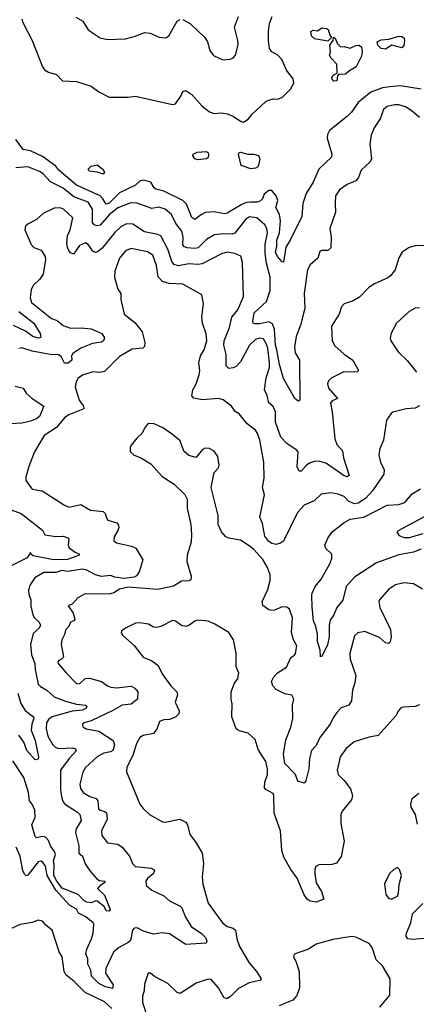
# Model space of a CAD drawing. Extents: x 1690054 to 1842981, y 782881 to 914114.
# Tile 626 of 656: x 1795691 to 1798373, y 879364 to 886014. Entities that reach past the tile are written whole.
import ezdxf

# ---------------------------------------------------------------- set-up
doc = ezdxf.new("R2010")
doc.units = 0

msp = doc.modelspace()

# ---------------------------------------------------------------- linework, layer by layer
at = {"layer": '0CON10XD'}
for points in [[(1795705, 886020), (1795711.9, 885995), (1795775.5, 885875), (1795845, 885696.2), (1795858.6, 885675), (1795885, 885660.5), (1795940, 885645), (1795981.2, 885601.2), (1796075, 885596.9), (1796174.5, 885564.5), (1796225, 885528.1), (1796295, 885490), (1796425, 885491.4), (1796475, 885498.6), (1796725, 885441.2), (1796745, 885446.7), (1796781.2, 885498.8), (1796795, 885530), (1796815, 885536.2), (1796855, 885510), (1796925, 885430.8), (1796975, 885391.2), (1797005, 885380), (1797055, 885384.2), (1797095, 885378), (1797135, 885363.8), (1797185, 885330), (1797205, 885323.3), (1797237, 885343), (1797263, 885377), (1797355, 885461.2), (1797375, 885471.2), (1797405, 885478.8), (1797435, 885478), (1797465, 885488.8), (1797521.2, 885545), (1797543.8, 885585), (1797540, 885615), (1797495, 885673.3), (1797462.9, 885745), (1797437.5, 885775), (1797395, 885797.1), (1797379.4, 885820.6), (1797372.4, 885875), (1797373.1, 885935), (1797381.2, 885988.8), (1797399.2, 886035)], [(1796071.1, 886031.1), (1796118.8, 886005), (1796153.8, 885945), (1796235, 885892.5), (1796285, 885881.4), (1796405.5, 885884.5), (1796475, 885902.9), (1796535, 885928), (1796574.1, 885924.1), (1796635, 885896), (1796678.3, 885891.7), (1796699.2, 885905), (1796755.6, 886004.4), (1796775, 886015.8)], [(1796795, 886015.8), (1796845, 885985.8), (1796943.3, 885895), (1796961.2, 885865), (1796976.4, 885806.4), (1797002.5, 885772.5), (1797063.9, 885743.9), (1797115, 885748), (1797135, 885756.2), (1797150, 885775), (1797169.2, 885845), (1797167.1, 885875), (1797142.9, 885965), (1797170, 886035)], [(1797775, 885870), (1797684.4, 885884.4), (1797664.5, 885904.5), (1797658.8, 885935), (1797675, 885944), (1797705, 885938.8), (1797735, 885960), (1797765.9, 885955.9), (1797777.5, 885947.5), (1797788.8, 885908.8), (1797800, 885895), (1797775, 885870)], [(1797815, 885600), (1797803, 885613), (1797802.5, 885625), (1797815, 885642.5), (1797837.5, 885652.5), (1797836.2, 885715), (1797796.7, 885755), (1797786.7, 885775), (1797792.5, 885795), (1797788.3, 885841.7), (1797810, 885875), (1797813.3, 885896.7), (1797825, 885890), (1797840.3, 885850.3), (1797860.5, 885830.5), (1797885, 885832.5), (1797925, 885821.8), (1797965, 885839.7), (1797985, 885841.5), (1798001.5, 885831.5), (1798007.6, 885797.6), (1798001.7, 885768.3), (1797965.6, 885695), (1797920.3, 885669.8), (1797895, 885645.6), (1797846.7, 885643.3), (1797840, 885635), (1797835, 885602.5), (1797815, 885600)], [(1798165, 885815.8), (1798135, 885818.9), (1798112.6, 885842.6), (1798108.5, 885865), (1798135, 885878.8), (1798187.8, 885882.2), (1798255, 885902.2), (1798275, 885900.4), (1798290.4, 885890.4), (1798293.8, 885875), (1798289.4, 885840.6), (1798275, 885824.3), (1798207.3, 885842.7), (1798165, 885815.8)], [(1798405, 885544.2), (1798265, 885566.6), (1798195, 885562), (1798143.6, 885553.6), (1798065, 885525.1), (1797980.5, 885455), (1797935, 885390), (1797907.9, 885362.1), (1797786.9, 885265), (1797772.1, 885237.9), (1797770, 885215), (1797801.8, 885105), (1797800.5, 885085), (1797712.7, 885005), (1797675, 884918.1), (1797629.2, 884840.9), (1797606.3, 884773.6), (1797598.2, 884685), (1797520, 884525), (1797491.4, 884478.6), (1797475, 884377.5), (1797465, 884380), (1797435, 884414.4), (1797420.7, 884445), (1797430, 884485), (1797428.8, 884525), (1797448.3, 884575), (1797455.5, 884655), (1797447.5, 884697.5), (1797423.3, 884745), (1797436.2, 884793.8), (1797425.2, 884825), (1797395, 884860), (1797375, 884860), (1797345, 884836.7), (1797333.1, 884805), (1797319.1, 884790.9), (1797297, 884783), (1797252.4, 884782.4), (1797225, 884779.3), (1797194, 884766), (1797095, 884707.2), (1797075, 884704.2), (1797005.7, 884715.7), (1796948.5, 884711.5), (1796920.3, 884699.7), (1796875, 884664.2), (1796855, 884678), (1796817.9, 884767.9), (1796795, 884792.7), (1796665, 884856.2), (1796610.6, 884870.6), (1796599.4, 884879.4), (1796577.4, 884917.4), (1796531.4, 884931.4), (1796505, 884925.2), (1796473.3, 884896.7), (1796365, 884844.4), (1796295, 884775.8), (1796275, 884768.4), (1796254.1, 884805), (1796235, 884824.4), (1796076.1, 884896.1), (1795955, 884999), (1795934.4, 885025), (1795845, 885091.2), (1795765, 885127.6), (1795715, 885137.3), (1795665.8, 885205.8)], [(1798395, 885353.3), (1798345, 885397.5), (1798298.8, 885425), (1798255, 885440), (1798225, 885439.4), (1798175, 885427.5), (1798151.7, 885408.3), (1798127.5, 885345), (1798088.6, 885285), (1798067.8, 885235), (1798057.8, 885175), (1798070, 885075), (1798061.2, 885055), (1798001.2, 884998.8), (1797981.2, 884948.8), (1797964.2, 884925.8), (1797905, 884901.4), (1797854.2, 884865), (1797827.1, 884825), (1797824.4, 884774.4), (1797827.5, 884715), (1797788, 884605), (1797797.8, 884545), (1797795.5, 884474.5), (1797775, 884455.8), (1797735, 884456.2), (1797720.7, 884449.3), (1797707.3, 884402.7), (1797655, 884358), (1797637.1, 884325), (1797615.5, 884165), (1797619.2, 884065), (1797589.3, 883950.7), (1797559.6, 883875), (1797548.2, 883805), (1797554.7, 883764.7), (1797583.6, 883715), (1797585.7, 883444.3), (1797575, 883438.8), (1797550.8, 883455), (1797475, 883590.8), (1797447.6, 883685), (1797430.8, 883785), (1797421.7, 883815), (1797413.4, 883923.4), (1797400.1, 883960.1), (1797375, 883973.8), (1797315, 883960.7), (1797280.5, 883960.5), (1797270, 883965), (1797266.9, 883976.9), (1797275.4, 884035), (1797359.2, 884110.8), (1797385.2, 884185), (1797385.8, 884275.8), (1797359.2, 884369.2), (1797350.5, 884435), (1797351.8, 884498.2), (1797366.7, 884575), (1797361.8, 884605), (1797347.8, 884627.7), (1797295, 884676.5), (1797245, 884682.5), (1797218.1, 884665), (1797145, 884571.8), (1797125, 884565.3), (1797065, 884568.9), (1797008.8, 884561.2), (1796955, 884530), (1796896.8, 884473.2), (1796875, 884468.7), (1796822.6, 884472.6), (1796805, 884479.2), (1796793.7, 884493.7), (1796796, 884545), (1796787.8, 884585), (1796747.6, 884637.6), (1796718, 884698), (1796675.2, 884735.2), (1796632.8, 884747.2), (1796585, 884738.5), (1796477.5, 884777.5), (1796435, 884775.3), (1796355, 884743.3), (1796295, 884695.7), (1796235, 884626.2), (1796215, 884622.4), (1796195, 884629.6), (1796184.2, 884644.2), (1796183.2, 884735), (1796155, 884782.1), (1796057.4, 884817.4), (1795985, 884876.3), (1795898.4, 884918.4), (1795846.7, 884975), (1795825, 884989.6), (1795745, 885021.1), (1795665, 885014.5)], [(1796895, 885068.5), (1796875, 885075.7), (1796861.4, 885095), (1796864.6, 885105.4), (1796891.1, 885118.9), (1796953.3, 885123.3), (1796964.4, 885115), (1796968, 885102), (1796965, 885083.3), (1796955, 885074.3), (1796895, 885068.5)], [(1797255, 885007.3), (1797189.2, 885029.2), (1797170, 885105), (1797174.3, 885115.7), (1797185, 885118.8), (1797233.6, 885106.4), (1797275, 885105.8), (1797305, 885096), (1797314.2, 885075), (1797309.1, 885040.9), (1797300.3, 885019.7), (1797285, 885010.6), (1797255, 885007.3)], [(1796255, 884970), (1796215, 884984), (1796160.6, 884990.6), (1796153.6, 885005), (1796175, 885026.1), (1796215.7, 885035), (1796252.5, 885005), (1796263.8, 884985), (1796255, 884970)], [(1798428.3, 884488.3), (1798365, 884486.7), (1798323.9, 884476.1), (1798276.4, 884443.6), (1798254.1, 884405.9), (1798230, 884325), (1798198.8, 884285), (1798179.3, 884270.7), (1798089.8, 884230.2), (1798050.8, 884205), (1797989.8, 884140.2), (1797946.7, 884115), (1797885, 884096), (1797866, 884075), (1797850.8, 884025), (1797800, 883945), (1797804, 883845), (1797821.3, 883811.3), (1797885.8, 883755), (1797944.7, 883714.7), (1797981.2, 883645), (1797973.9, 883636.1), (1797957, 883633), (1797883.3, 883635), (1797797.9, 883592.1), (1797780, 883575), (1797771.4, 883555), (1797778.6, 883525), (1797840, 883455), (1797805, 883440.8), (1797791.9, 883425), (1797803.8, 883365), (1797822.6, 883182.6), (1797835.8, 883145.8), (1797873.2, 883103.2), (1797881.1, 883055), (1797918.6, 882935), (1797905, 882927.1), (1797885, 882933.6), (1797766.7, 883016.7), (1797715, 883032.7), (1797685, 883030.4), (1797651.8, 883018.2), (1797627.3, 883002.7), (1797595, 882964.2), (1797580, 882965), (1797567.1, 882995), (1797573.3, 883095), (1797565, 883107.8), (1797499.2, 883149.1), (1797456.8, 883195), (1797420.3, 883295), (1797421.5, 883365), (1797405, 883402.2), (1797375, 883427.1), (1797363.4, 883475), (1797346, 883515), (1797357.6, 883595), (1797379.3, 883665), (1797380.5, 883699.5), (1797369, 883795), (1797358.2, 883828.2), (1797338.8, 883858.8), (1797315, 883864.1), (1797285, 883854.1), (1797245, 883815.3), (1797185, 883703.3), (1797155, 883672.1), (1797135, 883662.3), (1797105, 883659.4), (1797087.2, 883677.2), (1797087, 883753), (1797071.6, 883815), (1797074.3, 883845), (1797109.7, 883935), (1797125.6, 884005), (1797165, 884054.2), (1797203.3, 884145), (1797197.3, 884375), (1797186.8, 884416.8), (1797146.7, 884435), (1797095, 884444.6), (1797055, 884433.1), (1796925, 884366.2), (1796895, 884361.2), (1796835, 884365.3), (1796765, 884352.2), (1796735, 884360), (1796720.1, 884380.1), (1796692.6, 884465), (1796645, 884553.5), (1796625, 884564.6), (1796535, 884581.2), (1796455, 884633.8), (1796414.1, 884635.9), (1796374.1, 884615.9), (1796333.5, 884576.5), (1796249.2, 884470.8), (1796215, 884444.4), (1796202.4, 884442.4), (1796185, 884451.9), (1796155, 884496.9), (1796135, 884507.9), (1796095, 884488.2), (1796055, 884430.8), (1796035, 884440), (1796022.5, 884455), (1796013.1, 884475), (1796010.4, 884505), (1796014, 884555), (1796032.3, 884595), (1796051.1, 884675), (1795987.1, 884735), (1795964.6, 884744.6), (1795925, 884742.5), (1795850, 884705), (1795805, 884663.8), (1795745.9, 884634.1)], [(1795745.9, 884634.1), (1795730.5, 884619.5), (1795726.7, 884595), (1795768, 884495), (1795786.7, 884475), (1795835, 884458), (1795863.1, 884415), (1795866.5, 884395), (1795850, 884295), (1795828.1, 884261.9), (1795785, 884220.8), (1795768.6, 884191.4), (1795761.5, 884135), (1795771.1, 884105), (1795905.8, 883995.8), (1795945, 883983.2), (1795985, 883948.2), (1796035, 883930.8), (1796106.9, 883933.1), (1796175, 883925.3), (1796246, 883895), (1796264.4, 883865), (1796256.7, 883845), (1796245, 883837.3), (1796182.4, 883827.6), (1796105, 883796.2), (1796050.1, 883759.9), (1796040.3, 883745), (1796042.7, 883715), (1796019.2, 883695), (1795995, 883694.1), (1795974.2, 883734.3), (1795955, 883749.7), (1795898, 883752), (1795775, 883774.5), (1795705, 883797.5), (1795685.6, 883794.4)], [(1798395, 883406.7), (1798365, 883390), (1798304.2, 883385.8), (1798215, 883363.3), (1798203.3, 883355), (1798171.7, 883308.3), (1798150.8, 883175), (1798126.2, 883115), (1798120, 883075), (1798130.8, 883025), (1798155.8, 882975), (1798154, 882945), (1798077.4, 882832.6), (1798030, 882780), (1797980.3, 882749.7), (1797955.7, 882744.3), (1797915, 882763.3), (1797885, 882792.9), (1797845, 882810), (1797795, 882819.2), (1797730, 882810), (1797682.5, 882765), (1797614.7, 882735.3), (1797570.6, 882685), (1797475, 882491.9), (1797455, 882477.5), (1797425, 882470.4), (1797395, 882476.9), (1797375, 882489.1), (1797349.7, 882525), (1797332.2, 882612.2), (1797314.4, 882655), (1797345.6, 882805), (1797332.9, 882855), (1797343.2, 882916.8), (1797341.1, 883025), (1797313.7, 883173.7), (1797299.1, 883219.1), (1797285, 883241.2), (1797230, 883285), (1797175, 883353.3), (1797148.3, 883368.3), (1797123.3, 883405), (1797067, 883447), (1797035, 883455.5), (1796925, 883447.1), (1796868.9, 883458.9), (1796854.5, 883474.5), (1796860.9, 883515), (1796884.5, 883555), (1796905.3, 883615), (1796908.5, 883645), (1796902.8, 883697.2), (1796913.1, 883745), (1796937.8, 883785), (1796955.5, 883844.5), (1796952.8, 883892.8), (1796926.4, 883965), (1796922.8, 884007.2), (1796934.3, 884095), (1796922.5, 884155), (1796795, 884228.2), (1796702.7, 884232.7), (1796656, 884246), (1796627.5, 884277.5), (1796616.1, 884355), (1796592.2, 884425), (1796555, 884446.6), (1796445, 884468.2), (1796407.1, 884452.9), (1796365.3, 884404.7), (1796334.5, 884315), (1796332.2, 884275), (1796354.2, 884195), (1796375.7, 884165), (1796375.8, 884125), (1796398, 884025), (1796469.8, 883969.8), (1796519.1, 883905), (1796537.1, 883835), (1796534.1, 883805.9), (1796524.1, 883795.9), (1796451.3, 883788.7), (1796365, 883738.9), (1796265, 883639.2), (1796235, 883631.4), (1796185, 883635.7), (1796115, 883614), (1796086.8, 883593.2), (1796072.7, 883567.3), (1796066, 883535), (1796092.9, 883445), (1796121.4, 883405), (1796124, 883385), (1796023.8, 883345), (1795995, 883325.7), (1795940.2, 883259.8), (1795857.5, 883205), (1795790, 883095), (1795753.1, 882996.9), (1795732.5, 882925), (1795733, 882903), (1795774.3, 882844.3), (1795842.6, 882832.6), (1795995, 882736), (1796025, 882721.2), (1796105, 882740.6), (1796170.7, 882700.7), (1796255, 882692), (1796270, 882680), (1796275.6, 882655), (1796288, 882635), (1796346.7, 882615), (1796356, 882605), (1796360.8, 882585), (1796355, 882563.3), (1796329.1, 882520.9), (1796328, 882495), (1796345, 882480.8), (1796447.9, 882457.9), (1796476, 882445), (1796522.5, 882365), (1796499.1, 882285), (1796481.1, 882258.9), (1796465, 882248.9), (1796395, 882240.6), (1796335, 882248.9), (1796305, 882259.8), (1796245, 882252.5), (1796204.4, 882264.4), (1796145.6, 882295.6), (1796115, 882302.5), (1796015, 882288.2), (1795975, 882293.8), (1795935, 882281.5), (1795855, 882280.3), (1795793.3, 882245), (1795762.4, 882197.6), (1795749.5, 882160.5), (1795752.1, 882132.1), (1795767.1, 882095), (1795765.9, 882054.1), (1795780.5, 881995), (1795790.6, 881975), (1795823.1, 881945), (1795830.6, 881925), (1795821.9, 881905), (1795782.2, 881867.8), (1795764, 881795), (1795770, 881725), (1795793.6, 881665), (1795794.5, 881625), (1795816.9, 881526.9), (1795830.7, 881510.7), (1795875, 881485.5), (1795925, 881441.4), (1796001.4, 881411.4), (1796075, 881391.5), (1796135.3, 881385.3), (1796144.3, 881375), (1796140.6, 881365), (1796115, 881350.2), (1796045, 881342.8), (1795909.5, 881305), (1795885, 881287.5), (1795872, 881265), (1795870.9, 881225), (1795880.8, 881175), (1795915, 881117.3), (1795935, 881099.1), (1795955, 881091.1), (1796046.1, 881096.1), (1796068.9, 881088.9), (1796072.5, 881075), (1796025.9, 881024.1), (1795967.3, 880945), (1795967.5, 880815), (1795974, 880765), (1795982.7, 880735), (1795995, 880717.8), (1796082.7, 880662.7), (1796097.3, 880645), (1796105.6, 880605), (1796071.9, 880548.1), (1796068.2, 880525), (1796090.7, 880435), (1796090, 880385), (1796115.8, 880365), (1796133.8, 880313.8), (1796165.5, 880265.5), (1796212.4, 880212.4), (1796230, 880200), (1796266.2, 880195), (1796263.3, 880185), (1796232.5, 880165), (1796217.5, 880145), (1796265, 880101.2), (1796303.3, 880005), (1796295, 879993.8), (1796275, 879994.3), (1796261.2, 880025), (1796215, 880060), (1796205, 880062), (1796175, 880049.4), (1796145, 880054), (1796125, 880064.7), (1796086, 880106), (1795978.7, 880148.7), (1795942.7, 880195), (1795920.7, 880235), (1795925.1, 880305), (1795920.6, 880335), (1795933, 880375), (1795926.7, 880396.6), (1795900.2, 880435), (1795885, 880470), (1795865, 880492.2), (1795845, 880497.7), (1795805, 880489.4), (1795795, 880496.2), (1795773.3, 880575), (1795796, 880625), (1795792.5, 880675), (1795776, 880716), (1795758, 880738), (1795750.8, 880795), (1795718.1, 880895), (1795645, 881009.2)], [(1798395, 884069.2), (1798365, 884065.8), (1798325, 884044), (1798240, 883965), (1798202.3, 883897.7), (1798196.7, 883865), (1798200, 883845), (1798250, 883770), (1798311.7, 883711.7), (1798374.3, 883634.3)], [(1795685, 884043.2), (1795787.3, 883965), (1795830, 883895), (1795832.9, 883867.1), (1795817, 883863), (1795780.5, 883875), (1795730.1, 883910.1), (1795649.5, 883949.5)], [(1795660.2, 883540.2), (1795714.7, 883524.7), (1795735, 883492.2), (1795774.4, 883455), (1795854, 883405), (1795825.2, 883334.8), (1795805, 883318), (1795765, 883302.4), (1795705, 883288.4), (1795555, 883280.4)], [(1798415, 882168), (1798355, 882204), (1798289.7, 882210.3), (1798232.8, 882197.2), (1798184, 882165), (1798124, 882095), (1798120, 882085), (1798126.7, 882045), (1798199.1, 881895), (1798203, 881847), (1798197.3, 881812.7), (1798185, 881800), (1798165, 881806.2), (1798125, 881840.8), (1798025, 881881.4), (1797977, 881873), (1797955, 881853.3), (1797924.2, 881734.2), (1797925.8, 881695), (1797964.5, 881585), (1797957.5, 881535), (1797942.2, 881485), (1797935.5, 881414.5), (1797915.6, 881384.4), (1797864.3, 881365.7), (1797835, 881334), (1797810.9, 881299.1), (1797791.2, 881255), (1797720.7, 881165), (1797695, 881112.2), (1797665, 881079.2), (1797651.1, 881025), (1797645.5, 880955), (1797625, 880872.5), (1797615, 880858), (1797571.7, 880871.7), (1797555.4, 880915.4), (1797485, 880990), (1797474.5, 881054.5), (1797490.3, 881150.3), (1797525, 881236), (1797539.1, 881295), (1797535.5, 881384.5), (1797544.4, 881425), (1797531.3, 881451.3), (1797485, 881461.2), (1797425, 881490.6), (1797402.5, 881515), (1797394, 881545), (1797410, 881575), (1797435, 881603.5), (1797495, 881640), (1797524.5, 881705.5), (1797548.7, 881721.3), (1797555, 881733.3), (1797565.5, 881785), (1797543.3, 881825), (1797528.5, 881875), (1797536.8, 881975), (1797515, 882033.8), (1797496.6, 882046.6), (1797465, 882049.4), (1797415, 882025.6), (1797395, 882022.9), (1797375, 882028), (1797335, 882056.7), (1797330, 882085), (1797368.9, 882165), (1797384.3, 882225.7), (1797385.8, 882265), (1797366.9, 882315), (1797335, 882369.2), (1797275, 882435.7), (1797250, 882455), (1797185, 882498.1), (1797105, 882512.5), (1797085, 882522), (1797055.5, 882555.5), (1797032, 882605), (1797033.8, 882665), (1796986, 882855), (1797006.2, 882955), (1797035, 882987.5), (1797040, 883005), (1797031.2, 883065), (1797005, 883100), (1796975, 883118.8), (1796945, 883121.2), (1796925, 883110), (1796885, 883057.5), (1796835, 883070), (1796800.3, 883100.3), (1796775, 883170), (1796725, 883213.3), (1796662.5, 883255), (1796600, 883285), (1796565, 883287.5), (1796555, 883282.5), (1796533.9, 883256.1), (1796518.3, 883221.7), (1796482.3, 883187.7), (1796445, 883140), (1796437.5, 883125), (1796438.3, 883098.3), (1796460, 883075), (1796513.6, 883053.6), (1796577.5, 883015), (1796655, 882930), (1796735, 882876.2), (1796808.3, 882808.3), (1796823.8, 882775), (1796823.8, 882715), (1796848, 882605), (1796852.9, 882535), (1796850.8, 882485), (1796822.6, 882397.4), (1796822.1, 882355), (1796851.1, 882255), (1796848.9, 882231.1), (1796835.7, 882224.3), (1796785, 882221.9), (1796730.9, 882189.1), (1796625.4, 882164.6), (1796425, 882181.1), (1796365, 882167.3), (1796326.5, 882143.5), (1796295, 882134.6), (1796133.4, 882136.6), (1796085, 882108.6), (1796045, 882067.5), (1796018.6, 882055), (1796052, 882005), (1796063.3, 881965), (1796057.5, 881955), (1796034.7, 881945.3), (1796024, 881916), (1796002.4, 881895), (1795995, 881861.1), (1795975.4, 881825), (1795971.3, 881791.3), (1795987.8, 881712.2), (1795980.6, 881699.4), (1795955, 881686.1), (1795947.7, 881675), (1795950.4, 881665), (1796005, 881602), (1796072.1, 881532.1), (1796095, 881529.2), (1796134.5, 881565.5), (1796163.3, 881566.7), (1796243.8, 881545), (1796285, 881514.2), (1796307.5, 881505), (1796345, 881501.9), (1796445, 881512.9), (1796470.2, 881500.2), (1796488.9, 881475), (1796488.6, 881425), (1796445, 881391.5), (1796384.2, 881385), (1796321, 881349), (1796175, 881278.5), (1796126, 881265), (1796115.8, 881255), (1796118.6, 881238.6), (1796141.2, 881225), (1796225, 881208.2), (1796322.9, 881145), (1796331.4, 881115), (1796321.5, 881078.5), (1796305, 881068.4), (1796260.7, 881059.3), (1796215, 881035.3), (1796135, 880963.1), (1796117.7, 880932.3), (1796098.3, 880851.7), (1796101.7, 880821.7), (1796120, 880795), (1796165, 880766.4), (1796208.9, 880755), (1796218.6, 880738.6), (1796223.6, 880683.6), (1796235, 880674.6), (1796267.1, 880667.1), (1796276.9, 880656.9), (1796281.3, 880615), (1796245, 880536.2), (1796246.7, 880505), (1796284.7, 880454.7), (1796354.5, 880444.5), (1796384.6, 880424.6), (1796433.1, 880365), (1796453.1, 880315), (1796472, 880295), (1796582.4, 880282.4), (1796596, 880275), (1796601.4, 880265), (1796594.4, 880245), (1796555.3, 880214.7), (1796542.8, 880197.2), (1796546.9, 880166.9), (1796584.2, 880135), (1796665, 880096.5), (1796705, 880061.8), (1796775.8, 880025.8), (1796786.5, 880015), (1796811.7, 879951.7), (1796849.5, 879889.5), (1796921.1, 879841.1), (1796946.7, 879815), (1796957, 879793), (1796952.9, 879777.1), (1796815, 879768.1), (1796705, 879840.9), (1796655, 879846.9), (1796595, 879836.5), (1796527.5, 879857.5), (1796485, 879881.4), (1796465, 879878.8), (1796454.6, 879865.4), (1796439.2, 879795), (1796425, 879781.3), (1796358.9, 879745), (1796324.8, 879715.2), (1796273.5, 879605), (1796271.1, 879575), (1796322.5, 879495), (1796318.3, 879471.7), (1796271.7, 879481.7), (1796225, 879503.4), (1796177.3, 879555), (1796171.1, 879595), (1796150.8, 879635), (1796150.8, 879670.8), (1796138.1, 879705), (1796144.6, 879735.4), (1796176.8, 879805)], [(1798405, 882438.9), (1798355, 882417.1), (1798255, 882400.8), (1798104.3, 882345), (1797955, 882248.7), (1797897.9, 882185), (1797877.1, 882092.9), (1797835.6, 882044.4), (1797815.6, 881995), (1797791.4, 881958.6), (1797783.3, 881925), (1797783, 881847), (1797772.1, 881792.1), (1797735, 881713.3), (1797725, 881710), (1797721.9, 881755), (1797705.4, 881815), (1797704.6, 881865.4), (1797693.5, 881915), (1797676.8, 881955), (1797668.4, 882048.4), (1797665.5, 882124.5), (1797669.8, 882140.2), (1797688.9, 882185), (1797728.5, 882235), (1797786.9, 882335), (1797800.9, 882375), (1797801.4, 882405), (1797761.5, 882441.5), (1797755.5, 882465), (1797775, 882512.9), (1797803.5, 882555), (1797885, 882618.6), (1797925, 882641.2), (1798017.5, 882655), (1798175, 882736.2), (1798255, 882740.6), (1798295, 882753.5), (1798345, 882811.8), (1798401.2, 882845)], [(1795565, 882728.2), (1795699.9, 882679.9), (1795845, 882565.5), (1795860.8, 882535), (1795935, 882524.5), (1795985, 882526.4), (1796016.7, 882515), (1796022.5, 882505), (1796018.6, 882465), (1796025, 882446.2), (1796065, 882417.8), (1796095.8, 882405), (1796087.5, 882395), (1796015, 882368.1), (1795920, 882365), (1795783.1, 882393.1), (1795770.8, 882400.8), (1795765, 882416), (1795741.4, 882378.6), (1795615, 882316.4)], [(1798418, 882542), (1798324, 882514), (1798292.5, 882515), (1798258.3, 882528.3), (1798242.5, 882555), (1798252.5, 882565), (1798463, 882677)], [(1797462.7, 880402.7), (1797455.7, 880535.7), (1797411.5, 880655), (1797410.5, 880775), (1797405, 880786.7), (1797354.6, 880814.6), (1797347.5, 880825), (1797349.2, 880865), (1797367.3, 880915), (1797367.5, 880955), (1797355, 881004), (1797302.5, 881085), (1797282.4, 881152.4), (1797235, 881195.8), (1797175, 881211.2), (1797154.3, 881224.3), (1797125.7, 881305), (1797127.3, 881392.7), (1797120.5, 881425), (1797120.4, 881475), (1797140.5, 881529.5), (1797165.5, 881565), (1797173.3, 881603.3), (1797154.1, 881644.1), (1797155.5, 881735.5), (1797135.7, 881825), (1797105, 881876), (1797011.3, 881931.3), (1796965, 881950.8), (1796895, 881958.1), (1796875, 881952.9), (1796835, 881921.4), (1796814.2, 881915.8), (1796785, 881922.9), (1796745, 881952.5), (1796725, 881955.7), (1796645, 881915.8), (1796615, 881908), (1796595, 881912), (1796562.3, 881932.3), (1796505, 881941.2), (1796475, 881937.5), (1796406.7, 881905), (1796380, 881885), (1796377.5, 881875), (1796387.5, 881855), (1796465, 881787.5), (1796525, 881708.8), (1796585, 881682.9), (1796625, 881654), (1796659.6, 881589.6), (1796713.3, 881515), (1796752.9, 881475), (1796757.5, 881455), (1796743.3, 881405), (1796768.6, 881345), (1796766, 881325), (1796745, 881304.3), (1796705, 881288.1), (1796665, 881284.4), (1796635.6, 881274.4), (1796618.2, 881221.8), (1796596.2, 881193.8), (1796525, 881179.4), (1796503.4, 881166.6), (1796481.4, 881125), (1796456.9, 881045), (1796416, 880965), (1796413.9, 880933.9), (1796504, 880715), (1796525, 880686.2), (1796568.8, 880645), (1796657, 880597), (1796675, 880594.2), (1796774.2, 880614.2), (1796815, 880593.8), (1796825.6, 880575), (1796841.1, 880511.1), (1796883.6, 880453.6), (1796924.1, 880384.1), (1796934.2, 880315), (1796925.9, 880224.1), (1796928.6, 880175), (1796965, 880046.2), (1797062.9, 879915), (1797095, 879889.5), (1797135, 879877.1), (1797150, 879865), (1797158.5, 879805), (1797176.9, 879755), (1797242.9, 879642.9), (1797292.5, 879585), (1797324, 879535), (1797315.4, 879524.6), (1797241.7, 879508.3), (1797170.2, 879469.8), (1797115, 879414.2), (1797091.7, 879401.7), (1797070.7, 879410.7), (1797035.6, 879475), (1796985, 879532), (1796965, 879534), (1796885, 879506.9), (1796775, 879435.8), (1796755, 879442.5), (1796693.6, 879503.6), (1796601.4, 879551.4), (1796575, 879573.3), (1796560, 879575), (1796535, 879500), (1796532.1, 879457.9), (1796520.8, 879419.2), (1796521.5, 879375), (1796547.5, 879295)], [(1795678.8, 881465), (1795698.6, 881395), (1795727.5, 881347.5), (1795783.8, 881305), (1795786.9, 881296.9), (1795772.3, 881255), (1795768.8, 881215), (1795794.8, 881144.8), (1795818.8, 881035), (1795815, 881018.6), (1795794.4, 881015), (1795739.1, 881079.1), (1795718.9, 881135), (1795685, 881182.2)], [(1798394.1, 881385.9), (1798365, 881376.2), (1798285, 881370), (1798266.4, 881363.6), (1798245, 881337.5), (1798236.7, 881315), (1798115, 881178.6), (1798055, 881169.2), (1797952.2, 881137.8), (1797897.9, 881092.1), (1797857.5, 881035), (1797838, 880945), (1797844, 880915), (1797885, 880875.8), (1797928.3, 880818.3), (1797941.4, 880775), (1797934.2, 880745), (1797872.3, 880667.7), (1797862.5, 880645), (1797862.5, 880585), (1797884.3, 880465), (1797865, 880362.5), (1797833.9, 880316.1), (1797805, 880308.8), (1797713, 880307), (1797693.8, 880295), (1797687.5, 880275), (1797685.7, 880245), (1797695.8, 880185), (1797731.2, 880125), (1797746.7, 880075), (1797695, 880054.6), (1797655, 880061.1), (1797634.5, 880074.5), (1797615, 880103.8), (1797566.4, 880215), (1797523.8, 880273.8), (1797476.7, 880356.7), (1797462.7, 880402.7)], [(1798381.6, 880581.6), (1798367.2, 880645), (1798338.6, 880695), (1798335.8, 880715), (1798345.8, 880755), (1798389.7, 880790.3)], [(1796176.8, 879805), (1796188.2, 879845), (1796192.2, 879905), (1796188.1, 879915), (1796138.5, 879955), (1796089.6, 879979.6), (1796075, 880005.6), (1796030.4, 880030.4), (1795934.3, 880134.3), (1795875.7, 880235), (1795865, 880297.5), (1795849.8, 880319.8), (1795835, 880330), (1795815, 880325.6), (1795745, 880236.2), (1795735, 880231.2), (1795725, 880240), (1795713.2, 880265), (1795693.3, 880365), (1795666.9, 880425)], [(1798205, 880073.3), (1798245, 880093.3), (1798253.3, 880115), (1798256.4, 880173.6), (1798272.5, 880235), (1798260, 880275), (1798245, 880287.5), (1798220, 880275), (1798191.7, 880248.3), (1798157, 880177), (1798166.2, 880105), (1798185, 880080), (1798205, 880073.3)], [(1798455, 879809.7), (1798345, 879801.1), (1798315.6, 879805.6), (1798304.5, 879824.5), (1798305.6, 879845), (1798336.8, 879915), (1798346.4, 879975), (1798418.1, 880045)], [(1796315, 879334.7), (1796265, 879380.4), (1796134.5, 879444.5), (1796058.7, 879518.7), (1796002.2, 879562.2), (1795991.5, 879585), (1795979.2, 879685), (1795958.3, 879718.3), (1795910, 879865), (1795867.9, 879897.9), (1795845.6, 879925.6), (1795815, 879932.5), (1795774.3, 879915.7), (1795695, 879903.8), (1795615, 879868)], [(1798126.2, 879345), (1798194.2, 879425), (1798196, 879535), (1798145, 879623.8), (1798102.5, 879665), (1798075, 879746.7), (1798055, 879773.8), (1797965, 879817.1), (1797935, 879822.9), (1797908, 879818), (1797808.3, 879801.7), (1797695, 879770), (1797645, 879736.7), (1797547, 879703), (1797543.3, 879685), (1797558.8, 879655), (1797580, 879585), (1797582, 879475), (1797565.7, 879424.3), (1797537.7, 879392.3), (1797445, 879352.5)]]:
    msp.add_lwpolyline(points, dxfattribs=at)

doc.saveas('drawing.dxf')
